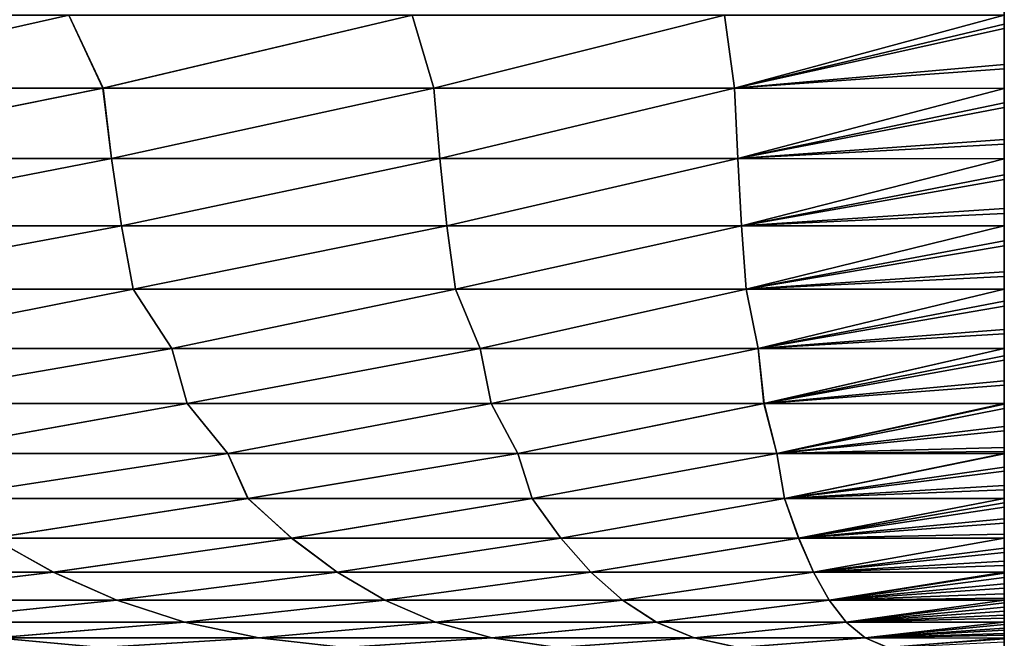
# Model space of a CAD drawing. Header units: millimetres. Extents: x -161 to 161, y -94 to 1149.
# Tile 926 of 1056: x 53.003 to 54, y 458.212 to 458.838. Entities that reach past the tile are written whole.
import ezdxf

# ---------------------------------------------------------------- set-up
doc = ezdxf.new("R2010")
doc.units = ezdxf.units.MM
doc.header["$LTSCALE"] = 81.481481
doc.layers.add('93', color=7, linetype='CONTINUOUS')
doc.layers.add('94', color=7, linetype='CONTINUOUS')

msp = doc.modelspace()

# ---------------------------------------------------------------- linework, layer by layer
at = {"layer": '93', "color": 7, "linetype": 'CONTINUOUS', "true_color": 0xaaaaaa}
for points in [[(52.67527, 458.84283, -6.60345), (53.05301, 458.84283, -6.10628), (52.72377, 458.7689, -6.49187), (52.67527, 458.84283, -6.60345)], [(52.67529, 458.84283, 6.60343), (52.72381, 458.7689, 6.49181), (53.05302, 458.84283, 6.10626), (52.67529, 458.84283, 6.60343)], [(52.72377, 458.7689, -6.49187), (53.05301, 458.84283, -6.10628), (53.08763, 458.7689, -6.00227), (52.72377, 458.7689, -6.49187)], [(52.72381, 458.7689, 6.49181), (53.08767, 458.7689, 6.00222), (53.05302, 458.84283, 6.10626), (52.72381, 458.7689, 6.49181)], [(53.05301, 458.84283, -6.10628), (53.40055, 458.84283, -5.58756), (53.08763, 458.7689, -6.00227), (53.05301, 458.84283, -6.10628)], [(53.05302, 458.84283, 6.10626), (53.08767, 458.7689, 6.00222), (53.40057, 458.84283, 5.58754), (53.05302, 458.84283, 6.10626)], [(53.08763, 458.7689, -6.00227), (53.40055, 458.84283, -5.58756), (53.42239, 458.7689, -5.49233), (53.08763, 458.7689, -6.00227)], [(53.08767, 458.7689, 6.00222), (53.42242, 458.7689, 5.49228), (53.40057, 458.84283, 5.58754), (53.08767, 458.7689, 6.00222)], [(53.40055, 458.84283, -5.58756), (53.71668, 458.84283, -5.04911), (53.42239, 458.7689, -5.49233), (53.40055, 458.84283, -5.58756)], [(53.40057, 458.84283, 5.58754), (53.42242, 458.7689, 5.49228), (53.71669, 458.84283, 5.04909), (53.40057, 458.84283, 5.58754)], [(53.42239, 458.7689, -5.49233), (53.71668, 458.84283, -5.04911), (53.7269, 458.7689, -4.96377), (53.42239, 458.7689, -5.49233)], [(53.42242, 458.7689, 5.49228), (53.72692, 458.7689, 4.96373), (53.71669, 458.84283, 5.04909), (53.42242, 458.7689, 5.49228)], [(53.71668, 458.84283, -5.04911), (54, 458.8428, -4.49299), (53.7269, 458.7689, -4.96377), (53.71668, 458.84283, -5.04911)], [(53.71669, 458.84283, 5.04909), (53.72692, 458.7689, 4.96373), (54, 458.84276, 4.49306), (53.71669, 458.84283, 5.04909)], [(54, 458.8428, -4.49299), (54, 458.83392, -4.48492), (53.7269, 458.7689, -4.96377), (54, 458.8428, -4.49299)], [(54, 458.84276, 4.49306), (53.72692, 458.7689, 4.96373), (54, 458.82947, 4.48089), (54, 458.84276, 4.49306)], [(53.7269, 458.7689, -4.96377), (54, 458.83392, -4.48492), (54, 458.79304, -4.44491), (53.7269, 458.7689, -4.96377)], [(53.72692, 458.7689, 4.96373), (54, 458.7886, 4.44033), (54, 458.82947, 4.48089), (53.72692, 458.7689, 4.96373)], [(54, 458.76879, -4.41879), (53.7269, 458.7689, -4.96377), (54, 458.79304, -4.44491), (54, 458.76879, -4.41879)], [(53.72692, 458.7689, 4.96373), (54, 458.7688, 4.4188), (54, 458.7886, 4.44033), (53.72692, 458.7689, 4.96373)], [(52.72377, 458.7689, -6.49187), (53.08763, 458.7689, -6.00227), (52.73423, 458.69777, -6.41765), (52.72377, 458.7689, -6.49187)], [(52.72381, 458.7689, 6.49181), (52.73428, 458.69777, 6.4176), (53.08767, 458.7689, 6.00222), (52.72381, 458.7689, 6.49181)], [(52.73423, 458.69777, -6.41765), (53.08763, 458.7689, -6.00227), (53.09613, 458.69777, -5.92413), (52.73423, 458.69777, -6.41765)], [(52.73428, 458.69777, 6.4176), (53.09617, 458.69777, 5.92407), (53.08767, 458.7689, 6.00222), (52.73428, 458.69777, 6.4176)], [(53.08763, 458.7689, -6.00227), (53.42239, 458.7689, -5.49233), (53.09613, 458.69777, -5.92413), (53.08763, 458.7689, -6.00227)], [(53.08767, 458.7689, 6.00222), (53.09617, 458.69777, 5.92407), (53.42242, 458.7689, 5.49228), (53.08767, 458.7689, 6.00222)], [(53.09613, 458.69777, -5.92413), (53.42239, 458.7689, -5.49233), (53.42849, 458.69777, -5.41025), (53.09613, 458.69777, -5.92413)], [(53.09617, 458.69777, 5.92407), (53.42853, 458.69777, 5.41019), (53.42242, 458.7689, 5.49228), (53.09617, 458.69777, 5.92407)], [(53.42239, 458.7689, -5.49233), (53.7269, 458.7689, -4.96377), (53.42849, 458.69777, -5.41025), (53.42239, 458.7689, -5.49233)], [(53.42242, 458.7689, 5.49228), (53.42853, 458.69777, 5.41019), (53.72692, 458.7689, 4.96373), (53.42242, 458.7689, 5.49228)], [(53.42849, 458.69777, -5.41025), (53.7269, 458.7689, -4.96377), (53.73017, 458.69777, -4.87778), (53.42849, 458.69777, -5.41025)], [(53.42853, 458.69777, 5.41019), (53.7302, 458.69777, 4.87772), (53.72692, 458.7689, 4.96373), (53.42853, 458.69777, 5.41019)], [(53.7269, 458.7689, -4.96377), (54, 458.76879, -4.41879), (53.73017, 458.69777, -4.87778), (53.7269, 458.7689, -4.96377)], [(53.72692, 458.7689, 4.96373), (53.7302, 458.69777, 4.87772), (54, 458.7688, 4.4188), (53.72692, 458.7689, 4.96373)], [(54, 458.76879, -4.41879), (54, 458.75414, -4.40192), (53.73017, 458.69777, -4.87778), (54, 458.76879, -4.41879)], [(54, 458.7688, 4.4188), (53.7302, 458.69777, 4.87772), (54, 458.74959, 4.39647), (54, 458.7688, 4.4188)], [(53.73017, 458.69777, -4.87778), (54, 458.75414, -4.40192), (54, 458.71702, -4.35534), (53.73017, 458.69777, -4.87778)], [(53.7302, 458.69777, 4.87772), (54, 458.7123, 4.34893), (54, 458.74959, 4.39647), (53.7302, 458.69777, 4.87772)], [(54, 458.69769, -4.32888), (53.73017, 458.69777, -4.87778), (54, 458.71702, -4.35534), (54, 458.69769, -4.32888)], [(53.7302, 458.69777, 4.87772), (54, 458.6977, 4.32879), (54, 458.7123, 4.34893), (53.7302, 458.69777, 4.87772)], [(52.73423, 458.69777, -6.41765), (53.09613, 458.69777, -5.92413), (52.7468, 458.62989, -6.33086), (52.73423, 458.69777, -6.41765)], [(52.73428, 458.69777, 6.4176), (52.74679, 458.62989, 6.33087), (53.09617, 458.69777, 5.92407), (52.73428, 458.69777, 6.4176)], [(52.74679, 458.62989, 6.33087), (53.10633, 458.62989, 5.8327), (53.09617, 458.69777, 5.92407), (52.74679, 458.62989, 6.33087)], [(52.7468, 458.62989, -6.33086), (53.09613, 458.69777, -5.92413), (53.10634, 458.62989, -5.83269), (52.7468, 458.62989, -6.33086)], [(53.09613, 458.69777, -5.92413), (53.42849, 458.69777, -5.41025), (53.10634, 458.62989, -5.83269), (53.09613, 458.69777, -5.92413)], [(53.09617, 458.69777, 5.92407), (53.10633, 458.62989, 5.8327), (53.42853, 458.69777, 5.41019), (53.09617, 458.69777, 5.92407)], [(53.10633, 458.62989, 5.8327), (53.43583, 458.62989, 5.31417), (53.42853, 458.69777, 5.41019), (53.10633, 458.62989, 5.8327)], [(53.10634, 458.62989, -5.83269), (53.42849, 458.69777, -5.41025), (53.43584, 458.62989, -5.31415), (53.10634, 458.62989, -5.83269)], [(53.42849, 458.69777, -5.41025), (53.73017, 458.69777, -4.87778), (53.43584, 458.62989, -5.31415), (53.42849, 458.69777, -5.41025)], [(53.42853, 458.69777, 5.41019), (53.43583, 458.62989, 5.31417), (53.7302, 458.69777, 4.87772), (53.42853, 458.69777, 5.41019)], [(53.43583, 458.62989, 5.31417), (53.73412, 458.62989, 4.77708), (53.7302, 458.69777, 4.87772), (53.43583, 458.62989, 5.31417)], [(53.43584, 458.62989, -5.31415), (53.73017, 458.69777, -4.87778), (53.73413, 458.62989, -4.77705), (53.43584, 458.62989, -5.31415)], [(53.73017, 458.69777, -4.87778), (54, 458.69769, -4.32888), (53.73413, 458.62989, -4.77705), (53.73017, 458.69777, -4.87778)], [(53.7302, 458.69777, 4.87772), (53.73412, 458.62989, 4.77708), (54, 458.6977, 4.32879), (53.7302, 458.69777, 4.87772)], [(54, 458.6977, 4.32879), (53.73412, 458.62989, 4.77708), (54, 458.67661, 4.29817), (54, 458.6977, 4.32879)], [(54, 458.69769, -4.32888), (54, 458.68149, -4.3055), (53.73413, 458.62989, -4.77705), (54, 458.69769, -4.32888)], [(53.73413, 458.62989, -4.77705), (54, 458.68149, -4.3055), (54, 458.6474, -4.25275), (53.73413, 458.62989, -4.77705)], [(53.73412, 458.62989, 4.77708), (54, 458.64239, 4.24463), (54, 458.67661, 4.29817), (53.73412, 458.62989, 4.77708)], [(53.73412, 458.62989, 4.77708), (54, 458.62983, 4.22368), (54, 458.64239, 4.24463), (53.73412, 458.62989, 4.77708)], [(54, 458.62984, -4.22366), (53.73413, 458.62989, -4.77705), (54, 458.6474, -4.25275), (54, 458.62984, -4.22366)], [(52.74679, 458.62989, 6.33087), (52.76151, 458.5657, 6.23146), (53.10633, 458.62989, 5.8327), (52.74679, 458.62989, 6.33087)], [(52.7468, 458.62989, -6.33086), (53.10634, 458.62989, -5.83269), (52.7615, 458.5657, -6.23146), (52.7468, 458.62989, -6.33086)], [(52.7615, 458.5657, -6.23146), (53.10634, 458.62989, -5.83269), (53.11829, 458.5657, -5.72788), (52.7615, 458.5657, -6.23146)], [(52.76151, 458.5657, 6.23146), (53.11829, 458.5657, 5.72788), (53.10633, 458.62989, 5.8327), (52.76151, 458.5657, 6.23146)], [(53.10633, 458.62989, 5.8327), (53.11829, 458.5657, 5.72788), (53.43583, 458.62989, 5.31417), (53.10633, 458.62989, 5.8327)], [(53.10634, 458.62989, -5.83269), (53.43584, 458.62989, -5.31415), (53.11829, 458.5657, -5.72788), (53.10634, 458.62989, -5.83269)], [(53.11829, 458.5657, -5.72788), (53.43584, 458.62989, -5.31415), (53.44443, 458.5657, -5.20392), (53.11829, 458.5657, -5.72788)], [(53.11829, 458.5657, 5.72788), (53.44442, 458.5657, 5.20393), (53.43583, 458.62989, 5.31417), (53.11829, 458.5657, 5.72788)], [(53.43583, 458.62989, 5.31417), (53.44442, 458.5657, 5.20393), (53.73412, 458.62989, 4.77708), (53.43583, 458.62989, 5.31417)], [(53.43584, 458.62989, -5.31415), (53.73413, 458.62989, -4.77705), (53.44443, 458.5657, -5.20392), (53.43584, 458.62989, -5.31415)], [(53.44442, 458.5657, 5.20393), (53.73874, 458.5657, 4.66147), (53.73412, 458.62989, 4.77708), (53.44442, 458.5657, 5.20393)], [(53.44443, 458.5657, -5.20392), (53.73413, 458.62989, -4.77705), (53.73875, 458.5657, -4.66145), (53.44443, 458.5657, -5.20392)], [(53.73412, 458.62989, 4.77708), (53.73874, 458.5657, 4.66147), (54, 458.62983, 4.22368), (53.73412, 458.62989, 4.77708)], [(53.73413, 458.62989, -4.77705), (54, 458.62984, -4.22366), (53.73875, 458.5657, -4.66145), (53.73413, 458.62989, -4.77705)], [(54, 458.62983, 4.22368), (53.73874, 458.5657, 4.66147), (54, 458.60962, 4.18814), (54, 458.62983, 4.22368)], [(54, 458.62984, -4.22366), (54, 458.61463, -4.19712), (53.73875, 458.5657, -4.66145), (54, 458.62984, -4.22366)], [(53.73874, 458.5657, 4.66147), (54, 458.57837, 4.12855), (54, 458.60962, 4.18814), (53.73874, 458.5657, 4.66147)], [(53.73875, 458.5657, -4.66145), (54, 458.61463, -4.19712), (54, 458.58327, -4.13823), (53.73875, 458.5657, -4.66145)], [(54, 458.56568, -4.10265), (53.73875, 458.5657, -4.66145), (54, 458.58327, -4.13823), (54, 458.56568, -4.10265)], [(53.73874, 458.5657, 4.66147), (54, 458.56566, 4.10267), (54, 458.57837, 4.12855), (53.73874, 458.5657, 4.66147)], [(52.7615, 458.5657, -6.23146), (53.11829, 458.5657, -5.72788), (52.81517, 458.50561, -6.06939), (52.7615, 458.5657, -6.23146)], [(52.76151, 458.5657, 6.23146), (52.81522, 458.50561, 6.06932), (53.11829, 458.5657, 5.72788), (52.76151, 458.5657, 6.23146)], [(52.81517, 458.50561, -6.06939), (53.11829, 458.5657, -5.72788), (53.15729, 458.50561, -5.57053), (52.81517, 458.50561, -6.06939)], [(52.81522, 458.50561, 6.06932), (53.15733, 458.50561, 5.57047), (53.11829, 458.5657, 5.72788), (52.81522, 458.50561, 6.06932)], [(53.11829, 458.5657, -5.72788), (53.44443, 458.5657, -5.20392), (53.15729, 458.50561, -5.57053), (53.11829, 458.5657, -5.72788)], [(53.11829, 458.5657, 5.72788), (53.15733, 458.50561, 5.57047), (53.44442, 458.5657, 5.20393), (53.11829, 458.5657, 5.72788)], [(53.15729, 458.50561, -5.57053), (53.44443, 458.5657, -5.20392), (53.46952, 458.50561, -5.05245), (53.15729, 458.50561, -5.57053)], [(53.15733, 458.50561, 5.57047), (53.46956, 458.50561, 5.05238), (53.44442, 458.5657, 5.20393), (53.15733, 458.50561, 5.57047)], [(53.44442, 458.5657, 5.20393), (53.46956, 458.50561, 5.05238), (53.73874, 458.5657, 4.66147), (53.44442, 458.5657, 5.20393)], [(53.44443, 458.5657, -5.20392), (53.73875, 458.5657, -4.66145), (53.46952, 458.50561, -5.05245), (53.44443, 458.5657, -5.20392)], [(53.46952, 458.50561, -5.05245), (53.73875, 458.5657, -4.66145), (53.75078, 458.50561, -4.51692), (53.46952, 458.50561, -5.05245)], [(53.46956, 458.50561, 5.05238), (53.75081, 458.50561, 4.51685), (53.73874, 458.5657, 4.66147), (53.46956, 458.50561, 5.05238)], [(53.73874, 458.5657, 4.66147), (53.75081, 458.50561, 4.51685), (54, 458.56566, 4.10267), (53.73874, 458.5657, 4.66147)], [(53.73875, 458.5657, -4.66145), (54, 458.56568, -4.10265), (53.75078, 458.50561, -4.51692), (53.73875, 458.5657, -4.66145)], [(54, 458.56568, -4.10265), (54, 458.55337, -4.07662), (53.75078, 458.50561, -4.51692), (54, 458.56568, -4.10265)], [(54, 458.56566, 4.10267), (53.75081, 458.50561, 4.51685), (54, 458.54862, 4.06638), (54, 458.56566, 4.10267)], [(53.75078, 458.50561, -4.51692), (54, 458.55337, -4.07662), (54, 458.52498, -4.01289), (53.75078, 458.50561, -4.51692)], [(53.75081, 458.50561, 4.51685), (54, 458.52038, 4.00216), (54, 458.54862, 4.06638), (53.75081, 458.50561, 4.51685)], [(54, 458.50552, -3.966), (53.75078, 458.50561, -4.51692), (54, 458.52498, -4.01289), (54, 458.50552, -3.966)], [(53.75081, 458.50561, 4.51685), (54, 458.50551, 3.96601), (54, 458.52038, 4.00216), (53.75081, 458.50561, 4.51685)], [(52.81517, 458.50561, -6.06939), (53.15729, 458.50561, -5.57053), (52.83437, 458.45001, -5.94341), (52.81517, 458.50561, -6.06939)], [(52.81522, 458.50561, 6.06932), (52.83448, 458.45001, 5.94325), (53.15733, 458.50561, 5.57047), (52.81522, 458.50561, 6.06932)], [(52.83437, 458.45001, -5.94341), (53.15729, 458.50561, -5.57053), (53.17281, 458.45001, -5.43766), (52.83437, 458.45001, -5.94341)], [(52.83448, 458.45001, 5.94325), (53.17292, 458.45001, 5.43748), (53.15733, 458.50561, 5.57047), (52.83448, 458.45001, 5.94325)], [(53.15729, 458.50561, -5.57053), (53.46952, 458.50561, -5.05245), (53.17281, 458.45001, -5.43766), (53.15729, 458.50561, -5.57053)], [(53.15733, 458.50561, 5.57047), (53.17292, 458.45001, 5.43748), (53.46956, 458.50561, 5.05238), (53.15733, 458.50561, 5.57047)], [(53.17281, 458.45001, -5.43766), (53.46952, 458.50561, -5.05245), (53.4806, 458.45001, -4.91269), (53.17281, 458.45001, -5.43766)], [(53.17292, 458.45001, 5.43748), (53.48071, 458.45001, 4.91249), (53.46956, 458.50561, 5.05238), (53.17292, 458.45001, 5.43748)], [(53.46952, 458.50561, -5.05245), (53.75078, 458.50561, -4.51692), (53.4806, 458.45001, -4.91269), (53.46952, 458.50561, -5.05245)], [(53.46956, 458.50561, 5.05238), (53.48071, 458.45001, 4.91249), (53.75081, 458.50561, 4.51685), (53.46956, 458.50561, 5.05238)], [(53.4806, 458.45001, -4.91269), (53.75078, 458.50561, -4.51692), (53.75666, 458.45001, -4.37036), (53.4806, 458.45001, -4.91269)], [(53.48071, 458.45001, 4.91249), (53.75676, 458.45001, 4.37014), (53.75081, 458.50561, 4.51685), (53.48071, 458.45001, 4.91249)], [(53.75078, 458.50561, -4.51692), (54, 458.50552, -3.966), (53.75666, 458.45001, -4.37036), (53.75078, 458.50561, -4.51692)], [(53.75081, 458.50561, 4.51685), (53.75676, 458.45001, 4.37014), (54, 458.50551, 3.96601), (53.75081, 458.50561, 4.51685)], [(54, 458.50552, -3.966), (54, 458.49817, -3.94744), (53.75666, 458.45001, -4.37036), (54, 458.50552, -3.966)], [(54, 458.50551, 3.96601), (53.75676, 458.45001, 4.37014), (54, 458.49372, 3.93594), (54, 458.50551, 3.96601)], [(53.75666, 458.45001, -4.37036), (54, 458.49817, -3.94744), (54, 458.47297, -3.87986), (53.75666, 458.45001, -4.37036)], [(53.75676, 458.45001, 4.37014), (54, 458.46861, 3.86748), (54, 458.49372, 3.93594), (53.75676, 458.45001, 4.37014)], [(54, 458.45002, -3.81261), (53.75666, 458.45001, -4.37036), (54, 458.47297, -3.87986), (54, 458.45002, -3.81261)], [(53.75676, 458.45001, 4.37014), (54, 458.44999, 3.8125), (54, 458.46861, 3.86748), (53.75676, 458.45001, 4.37014)], [(52.83437, 458.45001, -5.94341), (53.17281, 458.45001, -5.43766), (52.89067, 458.39927, -5.75398), (52.83437, 458.45001, -5.94341)], [(52.83448, 458.45001, 5.94325), (52.89057, 458.39927, 5.75412), (53.17292, 458.45001, 5.43748), (52.83448, 458.45001, 5.94325)], [(52.89057, 458.39927, 5.75412), (53.21405, 458.39927, 5.25137), (53.17292, 458.45001, 5.43748), (52.89057, 458.39927, 5.75412)], [(52.89067, 458.39927, -5.75398), (53.17281, 458.45001, -5.43766), (53.21415, 458.39927, -5.25121), (52.89067, 458.39927, -5.75398)], [(53.17281, 458.45001, -5.43766), (53.4806, 458.45001, -4.91269), (53.21415, 458.39927, -5.25121), (53.17281, 458.45001, -5.43766)], [(53.17292, 458.45001, 5.43748), (53.21405, 458.39927, 5.25137), (53.48071, 458.45001, 4.91249), (53.17292, 458.45001, 5.43748)], [(53.21405, 458.39927, 5.25137), (53.50744, 458.39927, 4.7305), (53.48071, 458.45001, 4.91249), (53.21405, 458.39927, 5.25137)], [(53.21415, 458.39927, -5.25121), (53.4806, 458.45001, -4.91269), (53.50754, 458.39927, -4.73032), (53.21415, 458.39927, -5.25121)], [(53.4806, 458.45001, -4.91269), (53.75666, 458.45001, -4.37036), (53.50754, 458.39927, -4.73032), (53.4806, 458.45001, -4.91269)], [(53.48071, 458.45001, 4.91249), (53.50744, 458.39927, 4.7305), (53.75676, 458.45001, 4.37014), (53.48071, 458.45001, 4.91249)], [(53.50744, 458.39927, 4.7305), (53.76973, 458.39927, 4.19329), (53.75676, 458.45001, 4.37014), (53.50744, 458.39927, 4.7305)], [(53.50754, 458.39927, -4.73032), (53.75666, 458.45001, -4.37036), (53.76982, 458.39927, -4.19309), (53.50754, 458.39927, -4.73032)], [(53.75666, 458.45001, -4.37036), (54, 458.45002, -3.81261), (53.76982, 458.39927, -4.19309), (53.75666, 458.45001, -4.37036)], [(53.75676, 458.45001, 4.37014), (53.76973, 458.39927, 4.19329), (54, 458.44999, 3.8125), (53.75676, 458.45001, 4.37014)], [(54, 458.44999, 3.8125), (53.76973, 458.39927, 4.19329), (54, 458.44491, 3.79682), (54, 458.44999, 3.8125)], [(54, 458.44491, 3.79682), (53.76973, 458.39927, 4.19329), (54, 458.42244, 3.72403), (54, 458.44491, 3.79682)], [(54, 458.45002, -3.81261), (54, 458.44923, -3.8102), (53.76982, 458.39927, -4.19309), (54, 458.45002, -3.81261)], [(53.76982, 458.39927, -4.19309), (54, 458.44923, -3.8102), (54, 458.42679, -3.73853), (53.76982, 458.39927, -4.19309)], [(53.76973, 458.39927, 4.19329), (54, 458.40124, 3.6492), (54, 458.42244, 3.72403), (53.76973, 458.39927, 4.19329)], [(54, 458.40555, -3.66495), (53.76982, 458.39927, -4.19309), (54, 458.42679, -3.73853), (54, 458.40555, -3.66495)], [(53.76973, 458.39927, 4.19329), (54, 458.39923, 3.64173), (54, 458.40124, 3.6492), (53.76973, 458.39927, 4.19329)], [(54, 458.3992, -3.64163), (53.76982, 458.39927, -4.19309), (54, 458.40555, -3.66495), (54, 458.3992, -3.64163)], [(52.89057, 458.39927, 5.75412), (52.9158, 458.35371, 5.59833), (53.21405, 458.39927, 5.25137), (52.89057, 458.39927, 5.75412)], [(52.89067, 458.39927, -5.75398), (53.21415, 458.39927, -5.25121), (52.91574, 458.35371, -5.59841), (52.89067, 458.39927, -5.75398)], [(52.91574, 458.35371, -5.59841), (53.21415, 458.39927, -5.25121), (53.23438, 458.35371, -5.08699), (52.91574, 458.35371, -5.59841)], [(52.9158, 458.35371, 5.59833), (53.23444, 458.35371, 5.08689), (53.21405, 458.39927, 5.25137), (52.9158, 458.35371, 5.59833)], [(53.21405, 458.39927, 5.25137), (53.23444, 458.35371, 5.08689), (53.50744, 458.39927, 4.7305), (53.21405, 458.39927, 5.25137)], [(53.21415, 458.39927, -5.25121), (53.50754, 458.39927, -4.73032), (53.23438, 458.35371, -5.08699), (53.21415, 458.39927, -5.25121)], [(53.23438, 458.35371, -5.08699), (53.50754, 458.39927, -4.73032), (53.52198, 458.35371, -4.55749), (53.23438, 458.35371, -5.08699)], [(53.23444, 458.35371, 5.08689), (53.52204, 458.35371, 4.55738), (53.50744, 458.39927, 4.7305), (53.23444, 458.35371, 5.08689)], [(53.50744, 458.39927, 4.7305), (53.52204, 458.35371, 4.55738), (53.76973, 458.39927, 4.19329), (53.50744, 458.39927, 4.7305)], [(53.50754, 458.39927, -4.73032), (53.76982, 458.39927, -4.19309), (53.52198, 458.35371, -4.55749), (53.50754, 458.39927, -4.73032)], [(53.52198, 458.35371, -4.55749), (53.76982, 458.39927, -4.19309), (53.77752, 458.35371, -4.01179), (53.52198, 458.35371, -4.55749)], [(53.52204, 458.35371, 4.55738), (53.77757, 458.35371, 4.01168), (53.76973, 458.39927, 4.19329), (53.52204, 458.35371, 4.55738)], [(53.76973, 458.39927, 4.19329), (53.77757, 458.35371, 4.01168), (54, 458.39923, 3.64173), (53.76973, 458.39927, 4.19329)], [(53.76982, 458.39927, -4.19309), (54, 458.3992, -3.64163), (53.77752, 458.35371, -4.01179), (53.76982, 458.39927, -4.19309)], [(54, 458.3992, -3.64163), (54, 458.38565, -3.58944), (53.77752, 458.35371, -4.01179), (54, 458.3992, -3.64163)], [(54, 458.39923, 3.64173), (53.77757, 458.35371, 4.01168), (54, 458.38138, 3.57227), (54, 458.39923, 3.64173)], [(53.77752, 458.35371, -4.01179), (54, 458.38565, -3.58944), (54, 458.36702, -3.51192), (53.77752, 458.35371, -4.01179)], [(53.77757, 458.35371, 4.01168), (54, 458.36274, 3.49309), (54, 458.38138, 3.57227), (53.77757, 458.35371, 4.01168)], [(54, 458.35371, -3.45202), (53.77752, 458.35371, -4.01179), (54, 458.36702, -3.51192), (54, 458.35371, -3.45202)], [(53.77757, 458.35371, 4.01168), (54, 458.3537, 3.45201), (54, 458.36274, 3.49309), (53.77757, 458.35371, 4.01168)], [(52.91574, 458.35371, -5.59841), (53.23438, 458.35371, -5.08699), (52.97576, 458.31363, -5.37804), (52.91574, 458.35371, -5.59841)], [(52.9158, 458.35371, 5.59833), (52.97556, 458.31363, 5.37835), (53.23444, 458.35371, 5.08689), (52.9158, 458.35371, 5.59833)], [(52.97556, 458.31363, 5.37835), (53.27863, 458.31363, 4.868), (53.23444, 458.35371, 5.08689), (52.97556, 458.31363, 5.37835)], [(52.97576, 458.31363, -5.37804), (53.23438, 458.35371, -5.08699), (53.27881, 458.31363, -4.86767), (52.97576, 458.31363, -5.37804)], [(53.23438, 458.35371, -5.08699), (53.52198, 458.35371, -4.55749), (53.27881, 458.31363, -4.86767), (53.23438, 458.35371, -5.08699)], [(53.23444, 458.35371, 5.08689), (53.27863, 458.31363, 4.868), (53.52204, 458.35371, 4.55738), (53.23444, 458.35371, 5.08689)], [(53.27863, 458.31363, 4.868), (53.55101, 458.31363, 4.34063), (53.52204, 458.35371, 4.55738), (53.27863, 458.31363, 4.868)], [(53.27881, 458.31363, -4.86767), (53.52198, 458.35371, -4.55749), (53.55117, 458.31363, -4.34029), (53.27881, 458.31363, -4.86767)], [(53.52198, 458.35371, -4.55749), (53.77752, 458.35371, -4.01179), (53.55117, 458.31363, -4.34029), (53.52198, 458.35371, -4.55749)], [(53.52204, 458.35371, 4.55738), (53.55101, 458.31363, 4.34063), (53.77757, 458.35371, 4.01168), (53.52204, 458.35371, 4.55738)], [(53.55101, 458.31363, 4.34063), (53.79173, 458.31363, 3.79808), (53.77757, 458.35371, 4.01168), (53.55101, 458.31363, 4.34063)], [(53.55117, 458.31363, -4.34029), (53.77752, 458.35371, -4.01179), (53.79188, 458.31363, -3.79773), (53.55117, 458.31363, -4.34029)], [(53.77752, 458.35371, -4.01179), (54, 458.35371, -3.45202), (53.79188, 458.31363, -3.79773), (53.77752, 458.35371, -4.01179)], [(53.77757, 458.35371, 4.01168), (53.79173, 458.31363, 3.79808), (54, 458.3537, 3.45201), (53.77757, 458.35371, 4.01168)], [(54, 458.3537, 3.45201), (53.79173, 458.31363, 3.79808), (54, 458.34519, 3.41151), (54, 458.3537, 3.45201)], [(54, 458.35371, -3.45202), (54, 458.34953, -3.43233), (53.79188, 458.31363, -3.79773), (54, 458.35371, -3.45202)], [(53.79173, 458.31363, 3.79808), (54, 458.32875, 3.32755), (54, 458.34519, 3.41151), (53.79173, 458.31363, 3.79808)], [(53.79188, 458.31363, -3.79773), (54, 458.34953, -3.43233), (54, 458.3331, -3.3506), (53.79188, 458.31363, -3.79773)], [(54, 458.31782, -3.2668), (53.79188, 458.31363, -3.79773), (54, 458.3331, -3.3506), (54, 458.31782, -3.2668)], [(53.79173, 458.31363, 3.79808), (54, 458.31364, 3.24228), (54, 458.32875, 3.32755), (53.79173, 458.31363, 3.79808)], [(52.7206, 458.27928, -5.6328), (52.97576, 458.31363, -5.37804), (53.03737, 458.27928, -5.14003), (52.7206, 458.27928, -5.6328)], [(52.72081, 458.27928, 5.6325), (53.03756, 458.27928, 5.13972), (52.97556, 458.31363, 5.37835), (52.72081, 458.27928, 5.6325)], [(52.97556, 458.31363, 5.37835), (53.03756, 458.27928, 5.13972), (53.27863, 458.31363, 4.868), (52.97556, 458.31363, 5.37835)], [(52.97576, 458.31363, -5.37804), (53.27881, 458.31363, -4.86767), (53.03737, 458.27928, -5.14003), (52.97576, 458.31363, -5.37804)], [(53.03737, 458.27928, -5.14003), (53.27881, 458.31363, -4.86767), (53.32464, 458.27928, -4.62951), (53.03737, 458.27928, -5.14003)], [(53.03756, 458.27928, 5.13972), (53.32482, 458.27928, 4.62918), (53.27863, 458.31363, 4.868), (53.03756, 458.27928, 5.13972)], [(53.27863, 458.31363, 4.868), (53.32482, 458.27928, 4.62918), (53.55101, 458.31363, 4.34063), (53.27863, 458.31363, 4.868)], [(53.27881, 458.31363, -4.86767), (53.55117, 458.31363, -4.34029), (53.32464, 458.27928, -4.62951), (53.27881, 458.31363, -4.86767)], [(53.32464, 458.27928, -4.62951), (53.55117, 458.31363, -4.34029), (53.58142, 458.27928, -4.10298), (53.32464, 458.27928, -4.62951)], [(53.32482, 458.27928, 4.62918), (53.58157, 458.27928, 4.10264), (53.55101, 458.31363, 4.34063), (53.32482, 458.27928, 4.62918)], [(53.55101, 458.31363, 4.34063), (53.58157, 458.27928, 4.10264), (53.79173, 458.31363, 3.79808), (53.55101, 458.31363, 4.34063)], [(53.55117, 458.31363, -4.34029), (53.79188, 458.31363, -3.79773), (53.58142, 458.27928, -4.10298), (53.55117, 458.31363, -4.34029)], [(53.58142, 458.27928, -4.10298), (53.79188, 458.31363, -3.79773), (53.80682, 458.27928, -3.56228), (53.58142, 458.27928, -4.10298)], [(53.58157, 458.27928, 4.10264), (53.80695, 458.27928, 3.56193), (53.79173, 458.31363, 3.79808), (53.58157, 458.27928, 4.10264)], [(53.79173, 458.31363, 3.79808), (53.80695, 458.27928, 3.56193), (54, 458.31364, 3.24228), (53.79173, 458.31363, 3.79808)], [(54, 458.31361, -3.24213), (53.79188, 458.31363, -3.79773), (54, 458.31782, -3.2668), (54, 458.31361, -3.24213)], [(53.79188, 458.31363, -3.79773), (54, 458.31361, -3.24213), (53.80682, 458.27928, -3.56228), (53.79188, 458.31363, -3.79773)], [(54, 458.31361, -3.24213), (54, 458.30366, -3.1809), (53.80682, 458.27928, -3.56228), (54, 458.31361, -3.24213)], [(54, 458.31364, 3.24228), (53.80695, 458.27928, 3.56193), (54, 458.29929, 3.15259), (54, 458.31364, 3.24228)], [(53.80682, 458.27928, -3.56228), (54, 458.30366, -3.1809), (54, 458.29055, -3.09288), (53.80682, 458.27928, -3.56228)], [(53.80695, 458.27928, 3.56193), (54, 458.28615, 3.06137), (54, 458.29929, 3.15259), (53.80695, 458.27928, 3.56193)], [(54, 458.27926, -3.00935), (53.80682, 458.27928, -3.56228), (54, 458.29055, -3.09288), (54, 458.27926, -3.00935)], [(53.80695, 458.27928, 3.56193), (54, 458.27924, 3.00922), (54, 458.28615, 3.06137), (53.80695, 458.27928, 3.56193)], [(52.7206, 458.27928, -5.6328), (53.03737, 458.27928, -5.14003), (52.80124, 458.2509, -5.37602), (52.7206, 458.27928, -5.6328)], [(52.72081, 458.27928, 5.6325), (52.80118, 458.2509, 5.37612), (53.03756, 458.27928, 5.13972), (52.72081, 458.27928, 5.6325)], [(52.80118, 458.2509, 5.37612), (53.10175, 458.2509, 4.88078), (53.03756, 458.27928, 5.13972), (52.80118, 458.2509, 5.37612)], [(52.80124, 458.2509, -5.37602), (53.03737, 458.27928, -5.14003), (53.1018, 458.2509, -4.88069), (52.80124, 458.2509, -5.37602)], [(53.03737, 458.27928, -5.14003), (53.32464, 458.27928, -4.62951), (53.1018, 458.2509, -4.88069), (53.03737, 458.27928, -5.14003)], [(53.03756, 458.27928, 5.13972), (53.10175, 458.2509, 4.88078), (53.32482, 458.27928, 4.62918), (53.03756, 458.27928, 5.13972)], [(53.10175, 458.2509, 4.88078), (53.37281, 458.2509, 4.36869), (53.32482, 458.27928, 4.62918), (53.10175, 458.2509, 4.88078)], [(53.1018, 458.2509, -4.88069), (53.32464, 458.27928, -4.62951), (53.37285, 458.2509, -4.3686), (53.1018, 458.2509, -4.88069)], [(53.32464, 458.27928, -4.62951), (53.58142, 458.27928, -4.10298), (53.37285, 458.2509, -4.3686), (53.32464, 458.27928, -4.62951)], [(53.32482, 458.27928, 4.62918), (53.37281, 458.2509, 4.36869), (53.58157, 458.27928, 4.10264), (53.32482, 458.27928, 4.62918)], [(53.37281, 458.2509, 4.36869), (53.61341, 458.2509, 3.8416), (53.58157, 458.27928, 4.10264), (53.37281, 458.2509, 4.36869)], [(53.37285, 458.2509, -4.3686), (53.58142, 458.27928, -4.10298), (53.61344, 458.2509, -3.84152), (53.37285, 458.2509, -4.3686)], [(53.58142, 458.27928, -4.10298), (53.80682, 458.27928, -3.56228), (53.61344, 458.2509, -3.84152), (53.58142, 458.27928, -4.10298)], [(53.58157, 458.27928, 4.10264), (53.61341, 458.2509, 3.8416), (53.80695, 458.27928, 3.56193), (53.58157, 458.27928, 4.10264)], [(53.61341, 458.2509, 3.8416), (53.82273, 458.2509, 3.30133), (53.80695, 458.27928, 3.56193), (53.61341, 458.2509, 3.8416)], [(53.61344, 458.2509, -3.84152), (53.80682, 458.27928, -3.56228), (53.82276, 458.2509, -3.30126), (53.61344, 458.2509, -3.84152)], [(53.80682, 458.27928, -3.56228), (54, 458.27926, -3.00935), (53.82276, 458.2509, -3.30126), (53.80682, 458.27928, -3.56228)], [(53.80695, 458.27928, 3.56193), (53.82273, 458.2509, 3.30133), (54, 458.27924, 3.00922), (53.80695, 458.27928, 3.56193)], [(54, 458.27924, 3.00922), (53.82273, 458.2509, 3.30133), (54, 458.27406, 2.96771), (54, 458.27924, 3.00922)], [(54, 458.27406, 2.96771), (53.82273, 458.2509, 3.30133), (54, 458.26306, 2.87162), (54, 458.27406, 2.96771)], [(54, 458.27926, -3.00935), (54, 458.27841, -3.00271), (53.82276, 458.2509, -3.30126), (54, 458.27926, -3.00935)], [(53.82276, 458.2509, -3.30126), (54, 458.27841, -3.00271), (54, 458.26734, -2.9105), (53.82276, 458.2509, -3.30126)], [(53.82273, 458.2509, 3.30133), (54, 458.25307, 2.7729), (54, 458.26306, 2.87162), (53.82273, 458.2509, 3.30133)], [(54, 458.25729, -2.81616), (53.82276, 458.2509, -3.30126), (54, 458.26734, -2.9105), (54, 458.25729, -2.81616)], [(52.80118, 458.2509, 5.37612), (52.88617, 458.22865, 5.0952), (53.10175, 458.2509, 4.88078), (52.80118, 458.2509, 5.37612)], [(52.80124, 458.2509, -5.37602), (53.1018, 458.2509, -4.88069), (52.88645, 458.22865, -5.09474), (52.80124, 458.2509, -5.37602)], [(52.88617, 458.22865, 5.0952), (53.17002, 458.22865, 4.59562), (53.10175, 458.2509, 4.88078), (52.88617, 458.22865, 5.0952)], [(52.88645, 458.22865, -5.09474), (53.1018, 458.2509, -4.88069), (53.17027, 458.22865, -4.59514), (52.88645, 458.22865, -5.09474)], [(53.10175, 458.2509, 4.88078), (53.17002, 458.22865, 4.59562), (53.37281, 458.2509, 4.36869), (53.10175, 458.2509, 4.88078)], [(53.1018, 458.2509, -4.88069), (53.37285, 458.2509, -4.3686), (53.17027, 458.22865, -4.59514), (53.1018, 458.2509, -4.88069)], [(53.17002, 458.22865, 4.59562), (53.42414, 458.22865, 4.08029), (53.37281, 458.2509, 4.36869), (53.17002, 458.22865, 4.59562)], [(53.17027, 458.22865, -4.59514), (53.37285, 458.2509, -4.3686), (53.42436, 458.22865, -4.07979), (53.17027, 458.22865, -4.59514)], [(53.37281, 458.2509, 4.36869), (53.42414, 458.22865, 4.08029), (53.61341, 458.2509, 3.8416), (53.37281, 458.2509, 4.36869)], [(53.37285, 458.2509, -4.3686), (53.61344, 458.2509, -3.84152), (53.42436, 458.22865, -4.07979), (53.37285, 458.2509, -4.3686)], [(53.42414, 458.22865, 4.08029), (53.64766, 458.22865, 3.55096), (53.61341, 458.2509, 3.8416), (53.42414, 458.22865, 4.08029)], [(53.42436, 458.22865, -4.07979), (53.61344, 458.2509, -3.84152), (53.64786, 458.22865, -3.55045), (53.42436, 458.22865, -4.07979)], [(53.61341, 458.2509, 3.8416), (53.64766, 458.22865, 3.55096), (53.82273, 458.2509, 3.30133), (53.61341, 458.2509, 3.8416)], [(53.61344, 458.2509, -3.84152), (53.82276, 458.2509, -3.30126), (53.64786, 458.22865, -3.55045), (53.61344, 458.2509, -3.84152)], [(53.64766, 458.22865, 3.55096), (53.83981, 458.22865, 3.00946), (53.82273, 458.2509, 3.30133), (53.64766, 458.22865, 3.55096)], [(53.64786, 458.22865, -3.55045), (53.82276, 458.2509, -3.30126), (53.83998, 458.22865, -3.00893), (53.64786, 458.22865, -3.55045)], [(53.82273, 458.2509, 3.30133), (54, 458.25092, 2.75), (54, 458.25307, 2.7729), (53.82273, 458.2509, 3.30133)], [(53.82273, 458.2509, 3.30133), (53.83981, 458.22865, 3.00946), (54, 458.25092, 2.75), (53.82273, 458.2509, 3.30133)], [(54, 458.25093, -2.74993), (53.82276, 458.2509, -3.30126), (54, 458.25729, -2.81616), (54, 458.25093, -2.74993)], [(53.82276, 458.2509, -3.30126), (54, 458.25093, -2.74993), (53.83998, 458.22865, -3.00893), (53.82276, 458.2509, -3.30126)], [(54, 458.25092, 2.75), (53.83981, 458.22865, 3.00946), (54, 458.24401, 2.67132), (54, 458.25092, 2.75)], [(54, 458.25093, -2.74993), (54, 458.24818, -2.71954), (53.83998, 458.22865, -3.00893), (54, 458.25093, -2.74993)], [(54, 458.24401, 2.67132), (53.83981, 458.22865, 3.00946), (54, 458.23592, 2.56706), (54, 458.24401, 2.67132)], [(53.83998, 458.22865, -3.00893), (54, 458.24818, -2.71954), (54, 458.23992, -2.62054), (53.83998, 458.22865, -3.00893)], [(53.83981, 458.22865, 3.00946), (54, 458.22883, 2.46016), (54, 458.23592, 2.56706), (53.83981, 458.22865, 3.00946)], [(54, 458.23261, -2.51957), (53.83998, 458.22865, -3.00893), (54, 458.23992, -2.62054), (54, 458.23261, -2.51957)], [(54, 458.22863, -2.45745), (53.83998, 458.22865, -3.00893), (54, 458.23261, -2.51957), (54, 458.22863, -2.45745)], [(52.88617, 458.22865, 5.0952), (52.97919, 458.21269, 4.78028), (53.17002, 458.22865, 4.59562), (52.88617, 458.22865, 5.0952)], [(52.88645, 458.22865, -5.09474), (53.17027, 458.22865, -4.59514), (52.97941, 458.21269, -4.7799), (52.88645, 458.22865, -5.09474)], [(52.97919, 458.21269, 4.78028), (53.24524, 458.21269, 4.27419), (53.17002, 458.22865, 4.59562), (52.97919, 458.21269, 4.78028)], [(52.97941, 458.21269, -4.7799), (53.17027, 458.22865, -4.59514), (53.24544, 458.21269, -4.27377), (52.97941, 458.21269, -4.7799)], [(53.17002, 458.22865, 4.59562), (53.24524, 458.21269, 4.27419), (53.42414, 458.22865, 4.08029), (53.17002, 458.22865, 4.59562)], [(53.17027, 458.22865, -4.59514), (53.42436, 458.22865, -4.07979), (53.24544, 458.21269, -4.27377), (53.17027, 458.22865, -4.59514)], [(53.24524, 458.21269, 4.27419), (53.4811, 458.21269, 3.75334), (53.42414, 458.22865, 4.08029), (53.24524, 458.21269, 4.27419)], [(53.24544, 458.21269, -4.27377), (53.42436, 458.22865, -4.07979), (53.48129, 458.21269, -3.75291), (53.24544, 458.21269, -4.27377)], [(53.42414, 458.22865, 4.08029), (53.4811, 458.21269, 3.75334), (53.64766, 458.22865, 3.55096), (53.42414, 458.22865, 4.08029)], [(53.42436, 458.22865, -4.07979), (53.64786, 458.22865, -3.55045), (53.48129, 458.21269, -3.75291), (53.42436, 458.22865, -4.07979)], [(53.4811, 458.21269, 3.75334), (53.68599, 458.21269, 3.21955), (53.64766, 458.22865, 3.55096), (53.4811, 458.21269, 3.75334)], [(53.48129, 458.21269, -3.75291), (53.64786, 458.22865, -3.55045), (53.68615, 458.21269, -3.21909), (53.48129, 458.21269, -3.75291)], [(53.64766, 458.22865, 3.55096), (53.68599, 458.21269, 3.21955), (53.83981, 458.22865, 3.00946), (53.64766, 458.22865, 3.55096)], [(53.64786, 458.22865, -3.55045), (53.83998, 458.22865, -3.00893), (53.68615, 458.21269, -3.21909), (53.64786, 458.22865, -3.55045)], [(53.68599, 458.21269, 3.21955), (53.85917, 458.21269, 2.67464), (53.83981, 458.22865, 3.00946), (53.68599, 458.21269, 3.21955)], [(53.68615, 458.21269, -3.21909), (53.83998, 458.22865, -3.00893), (53.85931, 458.21269, -2.67416), (53.68615, 458.21269, -3.21909)], [(53.83981, 458.22865, 3.00946), (54, 458.22868, 2.45769), (54, 458.22883, 2.46016), (53.83981, 458.22865, 3.00946)], [(53.83981, 458.22865, 3.00946), (53.85917, 458.21269, 2.67464), (54, 458.22868, 2.45769), (53.83981, 458.22865, 3.00946)], [(53.83998, 458.22865, -3.00893), (54, 458.22863, -2.45745), (53.85931, 458.21269, -2.67416), (53.83998, 458.22865, -3.00893)], [(54, 458.22868, 2.45769), (53.85917, 458.21269, 2.67464), (54, 458.22262, 2.3502), (54, 458.22868, 2.45769)], [(53.85917, 458.21269, 2.67464), (54, 458.21721, 2.23674), (54, 458.22262, 2.3502), (53.85917, 458.21269, 2.67464)], [(54, 458.22863, -2.45745), (54, 458.22621, -2.41632), (53.85931, 458.21269, -2.67416), (54, 458.22863, -2.45745)], [(53.85931, 458.21269, -2.67416), (54, 458.22621, -2.41632), (54, 458.22061, -2.31023), (53.85931, 458.21269, -2.67416)], [(52.80913, 458.20312, -4.91503), (52.97941, 458.21269, -4.7799), (53.08554, 458.20312, -4.4145), (52.80913, 458.20312, -4.91503)], [(52.80943, 458.20312, 4.91453), (53.0858, 458.20312, 4.41398), (52.97919, 458.21269, 4.78028), (52.80943, 458.20312, 4.91453)], [(52.97919, 458.21269, 4.78028), (53.0858, 458.20312, 4.41398), (53.24524, 458.21269, 4.27419), (52.97919, 458.21269, 4.78028)], [(52.97941, 458.21269, -4.7799), (53.24544, 458.21269, -4.27377), (53.08554, 458.20312, -4.4145), (52.97941, 458.21269, -4.7799)], [(53.08554, 458.20312, -4.4145), (53.24544, 458.21269, -4.27377), (53.33182, 458.20312, -3.89848), (53.08554, 458.20312, -4.4145)], [(53.0858, 458.20312, 4.41398), (53.33206, 458.20312, 3.89795), (53.24524, 458.21269, 4.27419), (53.0858, 458.20312, 4.41398)], [(53.24524, 458.21269, 4.27419), (53.33206, 458.20312, 3.89795), (53.4811, 458.21269, 3.75334), (53.24524, 458.21269, 4.27419)], [(53.24544, 458.21269, -4.27377), (53.48129, 458.21269, -3.75291), (53.33182, 458.20312, -3.89848), (53.24544, 458.21269, -4.27377)], [(53.33182, 458.20312, -3.89848), (53.48129, 458.21269, -3.75291), (53.54713, 458.20312, -3.36878), (53.33182, 458.20312, -3.89848)], [(53.33206, 458.20312, 3.89795), (53.54733, 458.20312, 3.36824), (53.4811, 458.21269, 3.75334), (53.33206, 458.20312, 3.89795)], [(53.4811, 458.21269, 3.75334), (53.54733, 458.20312, 3.36824), (53.68599, 458.21269, 3.21955), (53.4811, 458.21269, 3.75334)], [(53.48129, 458.21269, -3.75291), (53.68615, 458.21269, -3.21909), (53.54713, 458.20312, -3.36878), (53.48129, 458.21269, -3.75291)], [(53.54713, 458.20312, -3.36878), (53.68615, 458.21269, -3.21909), (53.7307, 458.20312, -2.82726), (53.54713, 458.20312, -3.36878)], [(53.54733, 458.20312, 3.36824), (53.73087, 458.20312, 2.82671), (53.68599, 458.21269, 3.21955), (53.54733, 458.20312, 3.36824)], [(53.68599, 458.21269, 3.21955), (53.73087, 458.20312, 2.82671), (53.85917, 458.21269, 2.67464), (53.68599, 458.21269, 3.21955)], [(53.68615, 458.21269, -3.21909), (53.85931, 458.21269, -2.67416), (53.7307, 458.20312, -2.82726), (53.68615, 458.21269, -3.21909)], [(53.7307, 458.20312, -2.82726), (53.85931, 458.21269, -2.67416), (53.88189, 458.20312, -2.27583), (53.7307, 458.20312, -2.82726)], [(53.73087, 458.20312, 2.82671), (53.88202, 458.20312, 2.27527), (53.85917, 458.21269, 2.67464), (53.73087, 458.20312, 2.82671)], [(53.85917, 458.21269, 2.67464), (54, 458.21266, 2.12054), (54, 458.21721, 2.23674), (53.85917, 458.21269, 2.67464)], [(53.85917, 458.21269, 2.67464), (53.88202, 458.20312, 2.27527), (54, 458.21266, 2.12054), (53.85917, 458.21269, 2.67464)], [(54, 458.21569, -2.20074), (53.85931, 458.21269, -2.67416), (54, 458.22061, -2.31023), (54, 458.21569, -2.20074)], [(54, 458.21265, -2.12032), (53.85931, 458.21269, -2.67416), (54, 458.21569, -2.20074), (54, 458.21265, -2.12032)], [(53.85931, 458.21269, -2.67416), (54, 458.21265, -2.12032), (53.88189, 458.20312, -2.27583), (53.85931, 458.21269, -2.67416)], [(54, 458.21265, -2.12032), (54, 458.21157, -2.08834), (53.88189, 458.20312, -2.27583), (54, 458.21265, -2.12032)], [(54, 458.21266, 2.12054), (53.88202, 458.20312, 2.27527), (54, 458.20894, 1.99997), (54, 458.21266, 2.12054)]]:
    msp.add_3dface(points, dxfattribs=at)
at = {"layer": '94', "color": 7, "linetype": 'CONTINUOUS', "true_color": 0xaaaaaa}
for points in [[(54, 463.2, 5.03096), (54, 458.2, 1.19639), (54, 458.2, -1.19639), (54, 463.2, 5.03096)], [(54, 458.2, 1.19639), (54, 463.2, 5.03096), (54, 458.19995, 1.34041), (54, 458.2, 1.19639)], [(54, 463.2, 5.03096), (54, 458.2, -1.19639), (54, 458.19997, -1.33593), (54, 463.2, 5.03096)], [(54, 458.8428, -4.49299), (54, 463.2, 5.03096), (54, 458.83392, -4.48492), (54, 458.8428, -4.49299)], [(54, 458.83392, -4.48492), (54, 463.2, 5.03096), (54, 458.79304, -4.44491), (54, 458.83392, -4.48492)], [(54, 463.2, 5.03096), (54, 458.76879, -4.41879), (54, 458.79304, -4.44491), (54, 463.2, 5.03096)], [(54, 458.76879, -4.41879), (54, 463.2, 5.03096), (54, 458.75414, -4.40192), (54, 458.76879, -4.41879)], [(54, 458.75414, -4.40192), (54, 463.2, 5.03096), (54, 458.71702, -4.35534), (54, 458.75414, -4.40192)], [(54, 463.2, 5.03096), (54, 458.69769, -4.32888), (54, 458.71702, -4.35534), (54, 463.2, 5.03096)], [(54, 458.69769, -4.32888), (54, 463.2, 5.03096), (54, 458.68149, -4.3055), (54, 458.69769, -4.32888)], [(54, 458.68149, -4.3055), (54, 463.2, 5.03096), (54, 458.6474, -4.25275), (54, 458.68149, -4.3055)], [(54, 463.2, 5.03096), (54, 458.62984, -4.22366), (54, 458.6474, -4.25275), (54, 463.2, 5.03096)], [(54, 458.62984, -4.22366), (54, 463.2, 5.03096), (54, 458.61463, -4.19712), (54, 458.62984, -4.22366)], [(54, 458.61463, -4.19712), (54, 463.2, 5.03096), (54, 458.58327, -4.13823), (54, 458.61463, -4.19712)], [(54, 463.2, 5.03096), (54, 458.56568, -4.10265), (54, 458.58327, -4.13823), (54, 463.2, 5.03096)], [(54, 458.56568, -4.10265), (54, 463.2, 5.03096), (54, 458.55337, -4.07662), (54, 458.56568, -4.10265)], [(54, 458.55337, -4.07662), (54, 463.2, 5.03096), (54, 458.52498, -4.01289), (54, 458.55337, -4.07662)], [(54, 463.2, 5.03096), (54, 458.50552, -3.966), (54, 458.52498, -4.01289), (54, 463.2, 5.03096)], [(54, 458.50552, -3.966), (54, 463.2, 5.03096), (54, 458.49817, -3.94744), (54, 458.50552, -3.966)], [(54, 458.49817, -3.94744), (54, 463.2, 5.03096), (54, 458.47297, -3.87986), (54, 458.49817, -3.94744)], [(54, 463.2, 5.03096), (54, 458.45002, -3.81261), (54, 458.47297, -3.87986), (54, 463.2, 5.03096)], [(54, 458.45002, -3.81261), (54, 463.2, 5.03096), (54, 458.44923, -3.8102), (54, 458.45002, -3.81261)], [(54, 458.44923, -3.8102), (54, 463.2, 5.03096), (54, 458.42679, -3.73853), (54, 458.44923, -3.8102)], [(54, 463.2, 5.03096), (54, 458.3992, -3.64163), (54, 458.40555, -3.66495), (54, 463.2, 5.03096)], [(54, 458.3992, -3.64163), (54, 463.2, 5.03096), (54, 458.38565, -3.58944), (54, 458.3992, -3.64163)], [(54, 463.2, 5.03096), (54, 458.40555, -3.66495), (54, 458.42679, -3.73853), (54, 463.2, 5.03096)], [(54, 458.38565, -3.58944), (54, 463.2, 5.03096), (54, 458.36702, -3.51192), (54, 458.38565, -3.58944)], [(54, 463.2, 5.03096), (54, 458.35371, -3.45202), (54, 458.36702, -3.51192), (54, 463.2, 5.03096)], [(54, 458.35371, -3.45202), (54, 463.2, 5.03096), (54, 458.34953, -3.43233), (54, 458.35371, -3.45202)], [(54, 458.34953, -3.43233), (54, 463.2, 5.03096), (54, 458.3331, -3.3506), (54, 458.34953, -3.43233)], [(54, 463.2, 5.03096), (54, 458.31361, -3.24213), (54, 458.31782, -3.2668), (54, 463.2, 5.03096)], [(54, 458.31361, -3.24213), (54, 463.2, 5.03096), (54, 458.30366, -3.1809), (54, 458.31361, -3.24213)], [(54, 463.2, 5.03096), (54, 458.31782, -3.2668), (54, 458.3331, -3.3506), (54, 463.2, 5.03096)], [(54, 458.30366, -3.1809), (54, 463.2, 5.03096), (54, 458.29055, -3.09288), (54, 458.30366, -3.1809)], [(54, 463.2, 5.03096), (54, 458.27926, -3.00935), (54, 458.29055, -3.09288), (54, 463.2, 5.03096)], [(54, 458.27926, -3.00935), (54, 463.2, 5.03096), (54, 458.27841, -3.00271), (54, 458.27926, -3.00935)], [(54, 458.27841, -3.00271), (54, 463.2, 5.03096), (54, 458.26734, -2.9105), (54, 458.27841, -3.00271)], [(54, 463.2, 5.03096), (54, 458.25093, -2.74993), (54, 458.25729, -2.81616), (54, 463.2, 5.03096)], [(54, 458.25093, -2.74993), (54, 463.2, 5.03096), (54, 458.24818, -2.71954), (54, 458.25093, -2.74993)], [(54, 463.2, 5.03096), (54, 458.25729, -2.81616), (54, 458.26734, -2.9105), (54, 463.2, 5.03096)], [(54, 458.24818, -2.71954), (54, 463.2, 5.03096), (54, 458.23992, -2.62054), (54, 458.24818, -2.71954)], [(54, 463.2, 5.03096), (54, 458.22863, -2.45745), (54, 458.23261, -2.51957), (54, 463.2, 5.03096)], [(54, 458.22863, -2.45745), (54, 463.2, 5.03096), (54, 458.22621, -2.41632), (54, 458.22863, -2.45745)], [(54, 463.2, 5.03096), (54, 458.23261, -2.51957), (54, 458.23992, -2.62054), (54, 463.2, 5.03096)], [(54, 458.22621, -2.41632), (54, 463.2, 5.03096), (54, 458.22061, -2.31023), (54, 458.22621, -2.41632)], [(54, 463.2, 5.03096), (54, 458.21265, -2.12032), (54, 458.21569, -2.20074), (54, 463.2, 5.03096)], [(54, 458.21265, -2.12032), (54, 463.2, 5.03096), (54, 458.21157, -2.08834), (54, 458.21265, -2.12032)], [(54, 463.2, 5.03096), (54, 458.21569, -2.20074), (54, 458.22061, -2.31023), (54, 463.2, 5.03096)], [(54, 458.21157, -2.08834), (54, 463.2, 5.03096), (54, 458.20821, -1.97295), (54, 458.21157, -2.08834)], [(54, 463.2, 5.03096), (54, 458.20308, -1.71662), (54, 458.2033, -1.73062), (54, 463.2, 5.03096)], [(54, 458.20308, -1.71662), (54, 463.2, 5.03096), (54, 458.20162, -1.60304), (54, 458.20308, -1.71662)], [(54, 463.2, 5.03096), (54, 458.2033, -1.73062), (54, 458.2055, -1.85392), (54, 463.2, 5.03096)], [(54, 463.2, 5.03096), (54, 458.2055, -1.85392), (54, 458.20821, -1.97295), (54, 463.2, 5.03096)], [(54, 458.20162, -1.60304), (54, 463.2, 5.03096), (54, 458.20051, -1.47148), (54, 458.20162, -1.60304)], [(54, 463.2, 5.03096), (54, 458.19997, -1.33593), (54, 458.20051, -1.47148), (54, 463.2, 5.03096)], [(54, 463.2, 5.03096), (54, 458.20307, 1.71624), (54, 458.20174, 1.61647), (54, 463.2, 5.03096)], [(54, 458.20307, 1.71624), (54, 463.2, 5.03096), (54, 458.20358, 1.74851), (54, 458.20307, 1.71624)], [(54, 463.2, 5.03096), (54, 458.20174, 1.61647), (54, 458.20053, 1.48043), (54, 463.2, 5.03096)], [(54, 463.2, 5.03096), (54, 458.20053, 1.48043), (54, 458.19995, 1.34041), (54, 463.2, 5.03096)], [(54, 458.20358, 1.74851), (54, 463.2, 5.03096), (54, 458.20597, 1.87631), (54, 458.20358, 1.74851)], [(54, 463.2, 5.03096), (54, 458.21266, 2.12054), (54, 458.20894, 1.99997), (54, 463.2, 5.03096)], [(54, 458.21266, 2.12054), (54, 463.2, 5.03096), (54, 458.21721, 2.23674), (54, 458.21266, 2.12054)], [(54, 463.2, 5.03096), (54, 458.20894, 1.99997), (54, 458.20597, 1.87631), (54, 463.2, 5.03096)], [(54, 458.21721, 2.23674), (54, 463.2, 5.03096), (54, 458.22262, 2.3502), (54, 458.21721, 2.23674)], [(54, 463.2, 5.03096), (54, 458.22868, 2.45769), (54, 458.22262, 2.3502), (54, 463.2, 5.03096)], [(54, 458.22868, 2.45769), (54, 463.2, 5.03096), (54, 458.22883, 2.46016), (54, 458.22868, 2.45769)], [(54, 458.22883, 2.46016), (54, 463.2, 5.03096), (54, 458.23592, 2.56706), (54, 458.22883, 2.46016)], [(54, 463.2, 5.03096), (54, 458.25092, 2.75), (54, 458.24401, 2.67132), (54, 463.2, 5.03096)], [(54, 458.25092, 2.75), (54, 463.2, 5.03096), (54, 458.25307, 2.7729), (54, 458.25092, 2.75)], [(54, 463.2, 5.03096), (54, 458.24401, 2.67132), (54, 458.23592, 2.56706), (54, 463.2, 5.03096)], [(54, 458.25307, 2.7729), (54, 463.2, 5.03096), (54, 458.26306, 2.87162), (54, 458.25307, 2.7729)], [(54, 463.2, 5.03096), (54, 458.27924, 3.00922), (54, 458.27406, 2.96771), (54, 463.2, 5.03096)], [(54, 458.27924, 3.00922), (54, 463.2, 5.03096), (54, 458.28615, 3.06137), (54, 458.27924, 3.00922)], [(54, 463.2, 5.03096), (54, 458.27406, 2.96771), (54, 458.26306, 2.87162), (54, 463.2, 5.03096)], [(54, 458.28615, 3.06137), (54, 463.2, 5.03096), (54, 458.29929, 3.15259), (54, 458.28615, 3.06137)], [(54, 458.31364, 3.24228), (54, 463.2, 5.03096), (54, 458.32875, 3.32755), (54, 458.31364, 3.24228)], [(54, 463.2, 5.03096), (54, 458.31364, 3.24228), (54, 458.29929, 3.15259), (54, 463.2, 5.03096)], [(54, 458.32875, 3.32755), (54, 463.2, 5.03096), (54, 458.34519, 3.41151), (54, 458.32875, 3.32755)], [(54, 463.2, 5.03096), (54, 458.3537, 3.45201), (54, 458.34519, 3.41151), (54, 463.2, 5.03096)], [(54, 458.3537, 3.45201), (54, 463.2, 5.03096), (54, 458.36274, 3.49309), (54, 458.3537, 3.45201)], [(54, 458.36274, 3.49309), (54, 463.2, 5.03096), (54, 458.38138, 3.57227), (54, 458.36274, 3.49309)], [(54, 463.2, 5.03096), (54, 458.39923, 3.64173), (54, 458.38138, 3.57227), (54, 463.2, 5.03096)], [(54, 458.39923, 3.64173), (54, 463.2, 5.03096), (54, 458.40124, 3.6492), (54, 458.39923, 3.64173)], [(54, 458.40124, 3.6492), (54, 463.2, 5.03096), (54, 458.42244, 3.72403), (54, 458.40124, 3.6492)], [(54, 463.2, 5.03096), (54, 458.44999, 3.8125), (54, 458.44491, 3.79682), (54, 463.2, 5.03096)], [(54, 458.44999, 3.8125), (54, 463.2, 5.03096), (54, 458.46861, 3.86748), (54, 458.44999, 3.8125)], [(54, 463.2, 5.03096), (54, 458.44491, 3.79682), (54, 458.42244, 3.72403), (54, 463.2, 5.03096)], [(54, 458.46861, 3.86748), (54, 463.2, 5.03096), (54, 458.49372, 3.93594), (54, 458.46861, 3.86748)], [(54, 463.2, 5.03096), (54, 458.50551, 3.96601), (54, 458.49372, 3.93594), (54, 463.2, 5.03096)], [(54, 458.50551, 3.96601), (54, 463.2, 5.03096), (54, 458.52038, 4.00216), (54, 458.50551, 3.96601)], [(54, 458.52038, 4.00216), (54, 463.2, 5.03096), (54, 458.54862, 4.06638), (54, 458.52038, 4.00216)], [(54, 463.2, 5.03096), (54, 458.56566, 4.10267), (54, 458.54862, 4.06638), (54, 463.2, 5.03096)], [(54, 458.56566, 4.10267), (54, 463.2, 5.03096), (54, 458.57837, 4.12855), (54, 458.56566, 4.10267)], [(54, 458.57837, 4.12855), (54, 463.2, 5.03096), (54, 458.60962, 4.18814), (54, 458.57837, 4.12855)], [(54, 463.2, 5.03096), (54, 458.62983, 4.22368), (54, 458.60962, 4.18814), (54, 463.2, 5.03096)], [(54, 458.62983, 4.22368), (54, 463.2, 5.03096), (54, 458.64239, 4.24463), (54, 458.62983, 4.22368)], [(54, 458.64239, 4.24463), (54, 463.2, 5.03096), (54, 458.67661, 4.29817), (54, 458.64239, 4.24463)], [(54, 463.2, 5.03096), (54, 458.6977, 4.32879), (54, 458.67661, 4.29817), (54, 463.2, 5.03096)], [(54, 458.6977, 4.32879), (54, 463.2, 5.03096), (54, 458.7123, 4.34893), (54, 458.6977, 4.32879)], [(54, 458.7123, 4.34893), (54, 463.2, 5.03096), (54, 458.74959, 4.39647), (54, 458.7123, 4.34893)], [(54, 463.2, 5.03096), (54, 458.7688, 4.4188), (54, 458.74959, 4.39647), (54, 463.2, 5.03096)], [(54, 458.7688, 4.4188), (54, 463.2, 5.03096), (54, 458.7886, 4.44033), (54, 458.7688, 4.4188)], [(54, 458.7886, 4.44033), (54, 463.2, 5.03096), (54, 458.82947, 4.48089), (54, 458.7886, 4.44033)], [(54, 463.2, 5.03096), (54, 458.84276, 4.49306), (54, 458.82947, 4.48089), (54, 463.2, 5.03096)]]:
    msp.add_3dface(points, dxfattribs=at)

doc.saveas('drawing.dxf')
